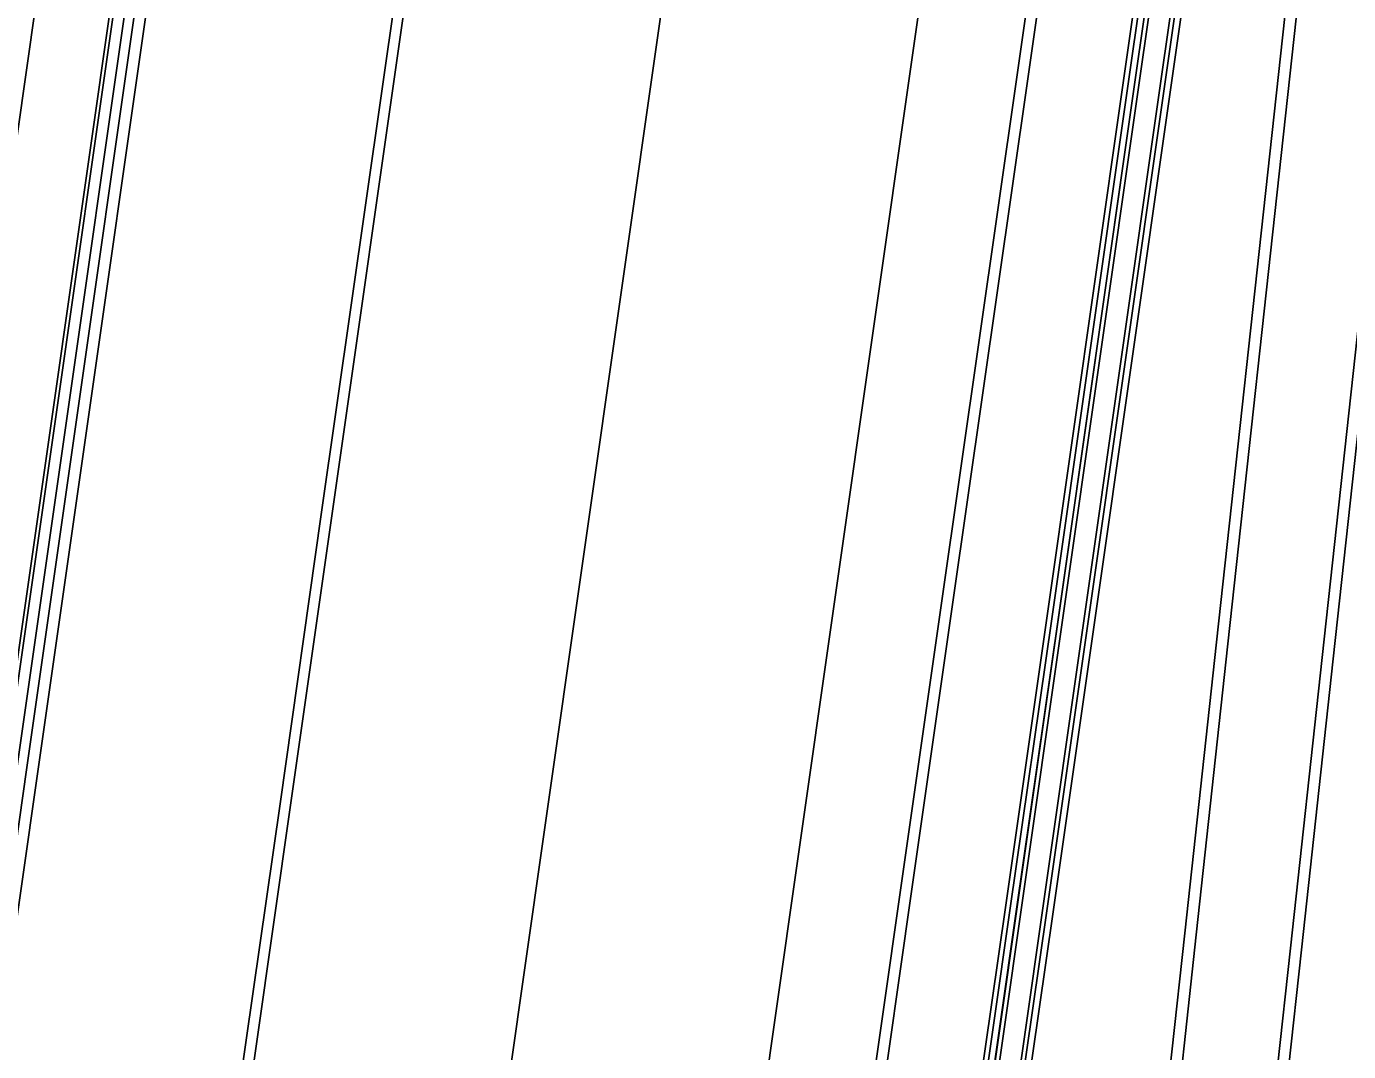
# Model space of a CAD drawing. Extents: x 1797478 to 1804836, y 246529 to 250952.
# Drawn here: x 1797775.5 to 1797837.8, y 248678.5 to 248726.7 of the extents above; entities that cross this region are included whole.
import ezdxf

# ---------------------------------------------------------------- set-up
doc = ezdxf.new("R2010")
doc.units = 0
for name, color, linetype in [('1', 7, 'Continuous'), ('DRAINAGE', 7, 'Continuous'), ('EDPV-LINE', 7, 'Continuous'), ('SHDR-UPAV', 7, 'Continuous')]:
    doc.layers.add(name, color=color, linetype=linetype)

msp = doc.modelspace()

# ---------------------------------------------------------------- linework, layer by layer
for points in [[(1797786.901, 248426.309), (1797789.935, 248451.127), (1797793.041, 248475.936), (1797796.219, 248500.737), (1797799.47, 248525.527), (1797802.792, 248550.309), (1797806.187, 248575.08), (1797808.709, 248593.146), (1797809.654, 248599.841), (1797813.187, 248624.592), (1797816.728, 248649.34), (1797820.269, 248674.088), (1797821.861, 248685.213), (1797823.81, 248698.836), (1797827.351, 248723.584), (1797830.892, 248748.332), (1797834.432, 248773.08), (1797835.033, 248777.276), (1797837.969, 248797.828), (1797841.506, 248822.577), (1797845.042, 248847.326)], [(1797787.199, 248426.273), (1797790.233, 248451.09), (1797793.339, 248475.899), (1797796.517, 248500.698), (1797799.767, 248525.488), (1797803.09, 248550.268), (1797806.484, 248575.039), (1797809.006, 248593.104), (1797809.951, 248599.799), (1797813.484, 248624.55), (1797817.025, 248649.298), (1797820.566, 248674.046), (1797822.158, 248685.171), (1797824.107, 248698.794), (1797827.648, 248723.542), (1797831.189, 248748.289), (1797834.729, 248773.037), (1797835.33, 248777.233), (1797838.266, 248797.786), (1797841.803, 248822.535), (1797845.339, 248847.283)], [(1797787.225, 248426.27), (1797790.259, 248451.087), (1797793.365, 248475.895), (1797796.543, 248500.695), (1797799.794, 248525.484), (1797803.116, 248550.265), (1797806.51, 248575.035), (1797809.032, 248593.1), (1797809.977, 248599.796), (1797813.505, 248624.547), (1797817.041, 248649.295), (1797820.577, 248674.044), (1797822.167, 248685.17), (1797824.113, 248698.793), (1797827.65, 248723.541), (1797831.186, 248748.29), (1797834.722, 248773.039), (1797835.322, 248777.235), (1797838.258, 248797.787), (1797841.794, 248822.536), (1797845.33, 248847.284)], [(1797787.432, 248426.245), (1797790.466, 248451.061), (1797793.572, 248475.869), (1797796.75, 248500.668), (1797800, 248525.457), (1797803.323, 248550.237), (1797806.717, 248575.007), (1797809.239, 248593.071), (1797810.183, 248599.767), (1797813.711, 248624.517), (1797817.247, 248649.266), (1797820.784, 248674.014), (1797822.373, 248685.14), (1797824.32, 248698.763), (1797827.856, 248723.512), (1797831.392, 248748.26), (1797834.928, 248773.009), (1797835.528, 248777.205), (1797838.464, 248797.758), (1797842.001, 248822.506), (1797845.537, 248847.255)], [(1797788.425, 248426.125), (1797791.459, 248450.939), (1797794.564, 248475.743), (1797797.742, 248500.539), (1797800.992, 248525.326), (1797804.314, 248550.102), (1797807.707, 248574.87), (1797810.229, 248592.932), (1797811.173, 248599.627), (1797814.701, 248624.376), (1797818.237, 248649.124), (1797821.773, 248673.873), (1797823.363, 248684.999), (1797825.31, 248698.622), (1797828.846, 248723.37), (1797832.382, 248748.119), (1797835.918, 248772.868), (1797836.518, 248777.064), (1797839.454, 248797.616), (1797842.99, 248822.365), (1797846.527, 248847.114)], [(1797788.624, 248426.101), (1797791.657, 248450.914), (1797794.763, 248475.718), (1797797.94, 248500.513), (1797801.19, 248525.299), (1797804.512, 248550.076), (1797807.905, 248574.842), (1797810.427, 248592.904), (1797811.371, 248599.599), (1797814.899, 248624.347), (1797818.435, 248649.096), (1797821.971, 248673.845), (1797823.561, 248684.97), (1797825.508, 248698.593), (1797829.044, 248723.342), (1797832.58, 248748.091), (1797836.116, 248772.839), (1797836.716, 248777.035), (1797839.652, 248797.588), (1797843.188, 248822.337), (1797846.725, 248847.085)], [(1797788.921, 248426.065), (1797791.955, 248450.877), (1797795.06, 248475.681), (1797798.238, 248500.475), (1797801.487, 248525.26), (1797804.809, 248550.035), (1797808.203, 248574.801), (1797810.724, 248592.862), (1797811.668, 248599.557), (1797815.196, 248624.305), (1797818.732, 248649.054), (1797822.268, 248673.802), (1797823.858, 248684.928), (1797825.805, 248698.551), (1797829.341, 248723.3), (1797832.877, 248748.048), (1797836.413, 248772.797), (1797837.013, 248776.993), (1797839.949, 248797.546), (1797843.485, 248822.294), (1797847.022, 248847.043)], [(1797801.764, 248424.514), (1797804.472, 248449.328), (1797807.179, 248474.145), (1797809.887, 248498.965), (1797812.595, 248523.787), (1797815.304, 248548.613), (1797818.013, 248573.442), (1797819.99, 248591.559), (1797820.723, 248598.276), (1797823.435, 248623.128), (1797826.147, 248647.994), (1797828.86, 248672.861), (1797830.079, 248684.039), (1797831.572, 248697.727), (1797834.285, 248722.593), (1797836.997, 248747.46), (1797839.709, 248772.326), (1797840.169, 248776.542), (1797842.422, 248797.192), (1797845.134, 248822.059), (1797847.847, 248846.925)], [(1797806.749, 248423.912), (1797809.454, 248448.712), (1797812.16, 248473.514), (1797814.866, 248498.319), (1797817.573, 248523.127), (1797820.28, 248547.938), (1797822.987, 248572.753), (1797824.962, 248590.859), (1797825.695, 248597.572), (1797828.405, 248622.418), (1797831.118, 248647.284), (1797833.83, 248672.15), (1797835.049, 248683.329), (1797836.542, 248697.017), (1797839.255, 248721.883), (1797841.967, 248746.749), (1797844.68, 248771.616), (1797845.14, 248775.832), (1797847.392, 248796.482), (1797850.105, 248821.348), (1797852.817, 248846.215)], [(1797807.266, 248423.849), (1797809.971, 248448.648), (1797812.677, 248473.449), (1797815.383, 248498.252), (1797818.089, 248523.059), (1797820.796, 248547.868), (1797823.503, 248572.682), (1797825.478, 248590.787), (1797826.21, 248597.499), (1797828.921, 248622.344), (1797831.633, 248647.21), (1797834.346, 248672.077), (1797835.565, 248683.255), (1797837.058, 248696.943), (1797839.77, 248721.809), (1797842.483, 248746.676), (1797845.195, 248771.542), (1797845.655, 248775.758), (1797847.908, 248796.408), (1797850.62, 248821.275), (1797853.333, 248846.141)], [(1797739.261, 248432.063), (1797742.312, 248457.019), (1797745.436, 248481.967), (1797748.632, 248506.905), (1797751.9, 248531.835), (1797755.241, 248556.754), (1797758.655, 248581.664), (1797761.191, 248599.83), (1797762.141, 248606.564), (1797765.926, 248631.345), (1797769.462, 248656.094), (1797772.998, 248680.842), (1797774.588, 248691.968), (1797776.534, 248705.591), (1797780.07, 248730.34), (1797783.607, 248755.088), (1797787.143, 248779.837), (1797787.742, 248784.033), (1797790.679, 248804.585), (1797794.215, 248829.334)], [(1797739.778, 248432), (1797742.829, 248456.955), (1797745.952, 248481.902), (1797749.148, 248506.839), (1797752.417, 248531.766), (1797755.757, 248556.684), (1797759.171, 248581.592), (1797761.706, 248599.758), (1797762.656, 248606.491), (1797766.441, 248631.271), (1797769.977, 248656.02), (1797773.514, 248680.769), (1797775.103, 248691.894), (1797777.05, 248705.517), (1797780.586, 248730.266), (1797784.122, 248755.014), (1797787.658, 248779.763), (1797788.258, 248783.959), (1797791.194, 248804.512), (1797794.731, 248829.26)], [(1797740.237, 248431.945), (1797743.287, 248456.899), (1797746.411, 248481.843), (1797749.606, 248506.779), (1797752.875, 248531.705), (1797756.215, 248556.622), (1797759.628, 248581.529), (1797762.164, 248599.693), (1797763.114, 248606.426), (1797766.899, 248631.206), (1797770.435, 248655.955), (1797773.971, 248680.703), (1797775.561, 248691.829), (1797777.507, 248705.452), (1797781.043, 248730.2), (1797784.58, 248754.949), (1797788.116, 248779.698), (1797788.715, 248783.894), (1797791.652, 248804.446), (1797795.188, 248829.195)], [(1797752.199, 248430.5), (1797755.245, 248455.419), (1797758.364, 248480.329), (1797761.555, 248505.23), (1797764.819, 248530.122), (1797768.155, 248555.004), (1797771.563, 248579.876), (1797774.095, 248598.015), (1797775.043, 248604.738), (1797778.823, 248629.502), (1797782.356, 248654.251), (1797785.889, 248679), (1797787.478, 248690.126), (1797789.423, 248703.749), (1797792.956, 248728.498), (1797796.489, 248753.247), (1797800.022, 248777.997), (1797800.621, 248782.193), (1797803.558, 248802.745), (1797807.094, 248827.494)], [(1797752.684, 248430.441), (1797755.731, 248455.359), (1797758.849, 248480.268), (1797762.04, 248505.167), (1797765.304, 248530.057), (1797768.64, 248554.938), (1797772.048, 248579.809), (1797774.58, 248597.947), (1797775.528, 248604.67), (1797779.311, 248629.432), (1797782.847, 248654.181), (1797786.383, 248678.93), (1797787.973, 248690.055), (1797789.919, 248703.678), (1797793.455, 248728.427), (1797796.991, 248753.176), (1797800.528, 248777.924), (1797801.127, 248782.12), (1797804.064, 248802.673), (1797807.6, 248827.422)], [(1797752.684, 248430.441), (1797755.731, 248455.359), (1797758.849, 248480.268), (1797762.04, 248505.167), (1797765.304, 248530.057), (1797768.64, 248554.938), (1797772.048, 248579.809), (1797774.58, 248597.947), (1797775.528, 248604.67), (1797779.311, 248629.432), (1797782.847, 248654.181), (1797786.383, 248678.93), (1797787.973, 248690.055), (1797789.919, 248703.678), (1797793.455, 248728.427), (1797796.991, 248753.176), (1797800.528, 248777.924), (1797801.127, 248782.12), (1797804.064, 248802.673), (1797807.6, 248827.422)], [(1797764.846, 248428.973), (1797767.888, 248453.855), (1797771.002, 248478.728), (1797774.189, 248503.592), (1797777.448, 248528.447), (1797780.779, 248553.293), (1797784.182, 248578.128), (1797786.71, 248596.24), (1797787.657, 248602.954), (1797791.19, 248627.735), (1797794.726, 248652.484), (1797798.262, 248677.232), (1797799.852, 248688.358), (1797801.798, 248701.981), (1797805.335, 248726.73), (1797808.871, 248751.478), (1797812.407, 248776.227), (1797813.006, 248780.423), (1797815.943, 248800.976), (1797819.479, 248825.724)], [(1797764.846, 248428.973), (1797767.888, 248453.855), (1797771.002, 248478.728), (1797774.189, 248503.592), (1797777.448, 248528.447), (1797780.779, 248553.293), (1797784.182, 248578.128), (1797786.71, 248596.24), (1797787.657, 248602.954), (1797791.19, 248627.735), (1797794.726, 248652.484), (1797798.262, 248677.232), (1797799.852, 248688.358), (1797801.798, 248701.981), (1797805.335, 248726.73), (1797808.871, 248751.478), (1797812.407, 248776.227), (1797813.006, 248780.423), (1797815.943, 248800.976), (1797819.479, 248825.724)], [(1797764.846, 248428.973), (1797767.888, 248453.855), (1797771.002, 248478.728), (1797774.189, 248503.592), (1797777.448, 248528.447), (1797780.779, 248553.293), (1797784.182, 248578.128), (1797786.71, 248596.24), (1797787.657, 248602.954), (1797791.19, 248627.735), (1797794.726, 248652.484), (1797798.262, 248677.232), (1797799.852, 248688.358), (1797801.798, 248701.981), (1797805.335, 248726.73), (1797808.871, 248751.478), (1797812.407, 248776.227), (1797813.006, 248780.423), (1797815.943, 248800.976), (1797819.479, 248825.724)], [(1797764.846, 248428.973), (1797767.888, 248453.855), (1797771.002, 248478.728), (1797774.189, 248503.592), (1797777.448, 248528.447), (1797780.779, 248553.293), (1797784.182, 248578.128), (1797786.71, 248596.24), (1797787.657, 248602.954), (1797791.19, 248627.735), (1797794.726, 248652.484), (1797798.262, 248677.232), (1797799.852, 248688.358), (1797801.798, 248701.981), (1797805.335, 248726.73), (1797808.871, 248751.478), (1797812.407, 248776.227), (1797813.006, 248780.423), (1797815.943, 248800.976), (1797819.479, 248825.724)], [(1797776.759, 248427.534), (1797779.797, 248452.381), (1797782.907, 248477.22), (1797786.089, 248502.05), (1797789.343, 248526.87), (1797792.67, 248551.681), (1797796.068, 248576.482), (1797798.593, 248594.569), (1797799.539, 248601.273), (1797803.069, 248626.038), (1797806.605, 248650.786), (1797810.142, 248675.535), (1797811.731, 248686.661), (1797813.678, 248700.284), (1797817.214, 248725.032), (1797820.75, 248749.781), (1797824.286, 248774.53), (1797824.886, 248778.726), (1797827.822, 248799.278), (1797831.359, 248824.027)], [(1797776.759, 248427.534), (1797779.797, 248452.381), (1797782.907, 248477.22), (1797786.089, 248502.05), (1797789.343, 248526.87), (1797792.67, 248551.681), (1797796.068, 248576.482), (1797798.593, 248594.569), (1797799.539, 248601.273), (1797803.069, 248626.038), (1797806.605, 248650.786), (1797810.142, 248675.535), (1797811.731, 248686.661), (1797813.678, 248700.284), (1797817.214, 248725.032), (1797820.75, 248749.781), (1797824.286, 248774.53), (1797824.886, 248778.726), (1797827.822, 248799.278), (1797831.359, 248824.027)], [(1797776.759, 248427.534), (1797779.797, 248452.381), (1797782.907, 248477.22), (1797786.089, 248502.05), (1797789.343, 248526.87), (1797792.67, 248551.681), (1797796.068, 248576.482), (1797798.593, 248594.569), (1797799.539, 248601.273), (1797803.069, 248626.038), (1797806.605, 248650.786), (1797810.142, 248675.535), (1797811.731, 248686.661), (1797813.678, 248700.284), (1797817.214, 248725.032), (1797820.75, 248749.781), (1797824.286, 248774.53), (1797824.886, 248778.726), (1797827.822, 248799.278), (1797831.359, 248824.027)], [(1797776.759, 248427.534), (1797779.797, 248452.381), (1797782.907, 248477.22), (1797786.089, 248502.05), (1797789.343, 248526.87), (1797792.67, 248551.681), (1797796.068, 248576.482), (1797798.593, 248594.569), (1797799.539, 248601.273), (1797803.069, 248626.038), (1797806.605, 248650.786), (1797810.142, 248675.535), (1797811.731, 248686.661), (1797813.678, 248700.284), (1797817.214, 248725.032), (1797820.75, 248749.781), (1797824.286, 248774.53), (1797824.886, 248778.726), (1797827.822, 248799.278), (1797831.359, 248824.027)], [(1797781.723, 248426.934), (1797784.759, 248451.767), (1797787.867, 248476.592), (1797791.048, 248501.407), (1797794.3, 248526.213), (1797797.625, 248551.009), (1797801.021, 248575.796), (1797803.545, 248593.872), (1797804.49, 248600.572), (1797808.019, 248625.331), (1797811.555, 248650.079), (1797815.091, 248674.828), (1797816.681, 248685.953), (1797818.628, 248699.576), (1797822.164, 248724.325), (1797825.7, 248749.074), (1797829.236, 248773.822), (1797829.836, 248778.018), (1797832.772, 248798.571), (1797836.308, 248823.32)], [(1797782.24, 248426.872), (1797785.276, 248451.703), (1797788.384, 248476.526), (1797791.564, 248501.34), (1797794.816, 248526.144), (1797798.141, 248550.939), (1797801.537, 248575.724), (1797804.06, 248593.8), (1797805.005, 248600.499), (1797808.535, 248625.257), (1797812.071, 248650.005), (1797815.607, 248674.754), (1797817.197, 248685.88), (1797819.143, 248699.503), (1797822.679, 248724.251), (1797826.215, 248749), (1797829.752, 248773.749), (1797830.351, 248777.945), (1797833.288, 248798.497), (1797836.824, 248823.246)]]:
    msp.add_lwpolyline(points)
at = {"layer": '1'}
msp.add_lwpolyline([(1797764.846, 248428.973), (1797767.888, 248453.855), (1797771.002, 248478.728), (1797774.189, 248503.592), (1797777.448, 248528.447), (1797780.779, 248553.293), (1797784.182, 248578.128), (1797786.71, 248596.24), (1797787.657, 248602.954), (1797791.19, 248627.735), (1797794.726, 248652.484), (1797798.262, 248677.232), (1797799.852, 248688.358), (1797801.798, 248701.981), (1797805.335, 248726.73), (1797808.871, 248751.478), (1797812.407, 248776.227), (1797813.006, 248780.423), (1797815.943, 248800.976), (1797819.479, 248825.724)], dxfattribs=at)
at = {"layer": 'DRAINAGE'}
for points in [[(1797786.901, 248426.309), (1797789.935, 248451.127), (1797793.041, 248475.936), (1797796.219, 248500.737), (1797799.47, 248525.527), (1797802.792, 248550.309), (1797806.187, 248575.08), (1797808.709, 248593.146), (1797809.654, 248599.841), (1797813.187, 248624.592), (1797816.728, 248649.34), (1797820.269, 248674.088), (1797821.861, 248685.213), (1797823.81, 248698.836), (1797827.351, 248723.584), (1797830.892, 248748.332), (1797834.432, 248773.08), (1797835.033, 248777.276), (1797837.969, 248797.828), (1797841.506, 248822.577), (1797845.042, 248847.326)], [(1797788.921, 248426.065), (1797791.955, 248450.877), (1797795.06, 248475.681), (1797798.238, 248500.475), (1797801.487, 248525.26), (1797804.809, 248550.035), (1797808.203, 248574.801), (1797810.724, 248592.862), (1797811.668, 248599.557), (1797815.196, 248624.305), (1797818.732, 248649.054), (1797822.268, 248673.802), (1797823.858, 248684.928), (1797825.805, 248698.551), (1797829.341, 248723.3), (1797832.877, 248748.048), (1797836.413, 248772.797), (1797837.013, 248776.993), (1797839.949, 248797.546), (1797843.485, 248822.294), (1797847.022, 248847.043)]]:
    msp.add_lwpolyline(points, dxfattribs=at)
at = {"layer": 'EDPV-LINE'}
for points in [[(1797786.901, 248426.309), (1797789.935, 248451.127), (1797793.041, 248475.936), (1797796.219, 248500.737), (1797799.47, 248525.527), (1797802.792, 248550.309), (1797806.187, 248575.08), (1797808.709, 248593.146), (1797809.654, 248599.841), (1797813.187, 248624.592), (1797816.728, 248649.34), (1797820.269, 248674.088), (1797821.861, 248685.213), (1797823.81, 248698.836), (1797827.351, 248723.584), (1797830.892, 248748.332), (1797834.432, 248773.08), (1797835.033, 248777.276), (1797837.969, 248797.828), (1797841.506, 248822.577), (1797845.042, 248847.326)], [(1797788.921, 248426.065), (1797791.955, 248450.877), (1797795.06, 248475.681), (1797798.238, 248500.475), (1797801.487, 248525.26), (1797804.809, 248550.035), (1797808.203, 248574.801), (1797810.724, 248592.862), (1797811.668, 248599.557), (1797815.196, 248624.305), (1797818.732, 248649.054), (1797822.268, 248673.802), (1797823.858, 248684.928), (1797825.805, 248698.551), (1797829.341, 248723.3), (1797832.877, 248748.048), (1797836.413, 248772.797), (1797837.013, 248776.993), (1797839.949, 248797.546), (1797843.485, 248822.294), (1797847.022, 248847.043)], [(1797752.684, 248430.441), (1797755.731, 248455.359), (1797758.849, 248480.268), (1797762.04, 248505.167), (1797765.304, 248530.057), (1797768.64, 248554.938), (1797772.048, 248579.809), (1797774.58, 248597.947), (1797775.528, 248604.67), (1797779.311, 248629.432), (1797782.847, 248654.181), (1797786.383, 248678.93), (1797787.973, 248690.055), (1797789.919, 248703.678), (1797793.455, 248728.427), (1797796.991, 248753.176), (1797800.528, 248777.924), (1797801.127, 248782.12), (1797804.064, 248802.673), (1797807.6, 248827.422)], [(1797752.684, 248430.441), (1797755.731, 248455.359), (1797758.849, 248480.268), (1797762.04, 248505.167), (1797765.304, 248530.057), (1797768.64, 248554.938), (1797772.048, 248579.809), (1797774.58, 248597.947), (1797775.528, 248604.67), (1797779.311, 248629.432), (1797782.847, 248654.181), (1797786.383, 248678.93), (1797787.973, 248690.055), (1797789.919, 248703.678), (1797793.455, 248728.427), (1797796.991, 248753.176), (1797800.528, 248777.924), (1797801.127, 248782.12), (1797804.064, 248802.673), (1797807.6, 248827.422)], [(1797752.684, 248430.441), (1797755.731, 248455.359), (1797758.849, 248480.268), (1797762.04, 248505.167), (1797765.304, 248530.057), (1797768.64, 248554.938), (1797772.048, 248579.809), (1797774.58, 248597.947), (1797775.528, 248604.67), (1797779.311, 248629.432), (1797782.847, 248654.181), (1797786.383, 248678.93), (1797787.973, 248690.055), (1797789.919, 248703.678), (1797793.455, 248728.427), (1797796.991, 248753.176), (1797800.528, 248777.924), (1797801.127, 248782.12), (1797804.064, 248802.673), (1797807.6, 248827.422)], [(1797752.684, 248430.441), (1797755.731, 248455.359), (1797758.849, 248480.268), (1797762.04, 248505.167), (1797765.304, 248530.057), (1797768.64, 248554.938), (1797772.048, 248579.809), (1797774.58, 248597.947), (1797775.528, 248604.67), (1797779.311, 248629.432), (1797782.847, 248654.181), (1797786.383, 248678.93), (1797787.973, 248690.055), (1797789.919, 248703.678), (1797793.455, 248728.427), (1797796.991, 248753.176), (1797800.528, 248777.924), (1797801.127, 248782.12), (1797804.064, 248802.673), (1797807.6, 248827.422)], [(1797776.759, 248427.534), (1797779.797, 248452.381), (1797782.907, 248477.22), (1797786.089, 248502.05), (1797789.343, 248526.87), (1797792.67, 248551.681), (1797796.068, 248576.482), (1797798.593, 248594.569), (1797799.539, 248601.273), (1797803.069, 248626.038), (1797806.605, 248650.786), (1797810.142, 248675.535), (1797811.731, 248686.661), (1797813.678, 248700.284), (1797817.214, 248725.032), (1797820.75, 248749.781), (1797824.286, 248774.53), (1797824.886, 248778.726), (1797827.822, 248799.278), (1797831.359, 248824.027)], [(1797776.759, 248427.534), (1797779.797, 248452.381), (1797782.907, 248477.22), (1797786.089, 248502.05), (1797789.343, 248526.87), (1797792.67, 248551.681), (1797796.068, 248576.482), (1797798.593, 248594.569), (1797799.539, 248601.273), (1797803.069, 248626.038), (1797806.605, 248650.786), (1797810.142, 248675.535), (1797811.731, 248686.661), (1797813.678, 248700.284), (1797817.214, 248725.032), (1797820.75, 248749.781), (1797824.286, 248774.53), (1797824.886, 248778.726), (1797827.822, 248799.278), (1797831.359, 248824.027)]]:
    msp.add_lwpolyline(points, dxfattribs=at)
at = {"layer": 'SHDR-UPAV'}
for points in [[(1797786.687, 248426.335), (1797789.721, 248451.153), (1797792.828, 248475.963), (1797796.006, 248500.764), (1797799.257, 248525.556), (1797802.579, 248550.337), (1797805.974, 248575.11), (1797808.496, 248593.176), (1797809.44, 248599.872), (1797812.969, 248624.623), (1797816.505, 248649.372), (1797820.041, 248674.121), (1797821.631, 248685.246), (1797823.577, 248698.869), (1797827.113, 248723.618), (1797830.65, 248748.367), (1797834.186, 248773.115), (1797834.785, 248777.311), (1797837.722, 248797.864), (1797841.258, 248822.612), (1797844.794, 248847.361)], [(1797786.687, 248426.335), (1797789.721, 248451.153), (1797792.828, 248475.963), (1797796.006, 248500.764), (1797799.257, 248525.556), (1797802.579, 248550.337), (1797805.974, 248575.11), (1797808.496, 248593.176), (1797809.44, 248599.872), (1797812.969, 248624.623), (1797816.505, 248649.372), (1797820.041, 248674.121), (1797821.631, 248685.246), (1797823.577, 248698.869), (1797827.113, 248723.618), (1797830.65, 248748.367), (1797834.186, 248773.115), (1797834.785, 248777.311), (1797837.722, 248797.864), (1797841.258, 248822.612), (1797844.794, 248847.361)], [(1797802.302, 248424.449), (1797805.009, 248449.262), (1797807.717, 248474.077), (1797810.424, 248498.895), (1797813.132, 248523.716), (1797815.841, 248548.54), (1797818.55, 248573.368), (1797820.527, 248591.483), (1797821.26, 248598.2), (1797823.971, 248623.051), (1797826.683, 248647.918), (1797829.396, 248672.784), (1797830.615, 248683.962), (1797832.108, 248697.65), (1797834.821, 248722.517), (1797837.533, 248747.383), (1797840.246, 248772.249), (1797840.706, 248776.465), (1797842.958, 248797.116), (1797845.671, 248821.982), (1797848.383, 248846.848)], [(1797802.302, 248424.449), (1797805.009, 248449.262), (1797807.717, 248474.077), (1797810.424, 248498.895), (1797813.132, 248523.716), (1797815.841, 248548.54), (1797818.55, 248573.368), (1797820.527, 248591.483), (1797821.26, 248598.2), (1797823.971, 248623.051), (1797826.683, 248647.918), (1797829.396, 248672.784), (1797830.615, 248683.962), (1797832.108, 248697.65), (1797834.821, 248722.517), (1797837.533, 248747.383), (1797840.246, 248772.249), (1797840.706, 248776.465), (1797842.958, 248797.116), (1797845.671, 248821.982), (1797848.383, 248846.848)], [(1797735.608, 248432.504), (1797738.661, 248457.471), (1797741.786, 248482.429), (1797744.983, 248507.378), (1797748.253, 248532.318), (1797751.595, 248557.248), (1797755.01, 248582.169), (1797757.547, 248600.343), (1797758.498, 248607.079), (1797762.284, 248631.865), (1797765.82, 248656.614), (1797769.356, 248681.363), (1797770.946, 248692.488), (1797772.892, 248706.111), (1797776.428, 248730.86), (1797779.964, 248755.609), (1797783.501, 248780.357), (1797784.1, 248784.553), (1797787.037, 248805.106), (1797790.573, 248829.855)], [(1797739.083, 248432.084), (1797742.134, 248457.041), (1797745.258, 248481.989), (1797748.454, 248506.929), (1797751.723, 248531.858), (1797755.064, 248556.778), (1797758.477, 248581.688), (1797761.013, 248599.855), (1797761.963, 248606.589), (1797765.748, 248631.37), (1797769.285, 248656.119), (1797772.821, 248680.868), (1797774.41, 248691.993), (1797776.357, 248705.616), (1797779.893, 248730.365), (1797783.429, 248755.114), (1797786.965, 248779.862), (1797787.565, 248784.058), (1797790.501, 248804.611), (1797794.038, 248829.359)], [(1797740.771, 248431.88), (1797743.821, 248456.833), (1797746.944, 248481.776), (1797750.14, 248506.71), (1797753.408, 248531.635), (1797756.748, 248556.55), (1797760.161, 248581.455), (1797762.697, 248599.618), (1797763.646, 248606.35), (1797767.431, 248631.13), (1797770.967, 248655.878), (1797774.504, 248680.627), (1797776.093, 248691.753), (1797778.04, 248705.376), (1797781.576, 248730.124), (1797785.112, 248754.873), (1797788.648, 248779.622), (1797789.248, 248783.818), (1797792.184, 248804.37), (1797795.721, 248829.119)], [(1797740.771, 248431.88), (1797743.821, 248456.833), (1797746.944, 248481.776), (1797750.14, 248506.71), (1797753.408, 248531.635), (1797756.748, 248556.55), (1797760.161, 248581.455), (1797762.697, 248599.618), (1797763.646, 248606.35), (1797767.431, 248631.13), (1797770.967, 248655.878), (1797774.504, 248680.627), (1797776.093, 248691.753), (1797778.04, 248705.376), (1797781.576, 248730.124), (1797785.112, 248754.873), (1797788.648, 248779.622), (1797789.248, 248783.818), (1797792.184, 248804.37), (1797795.721, 248829.119)]]:
    msp.add_lwpolyline(points, dxfattribs=at)

doc.saveas('drawing.dxf')
